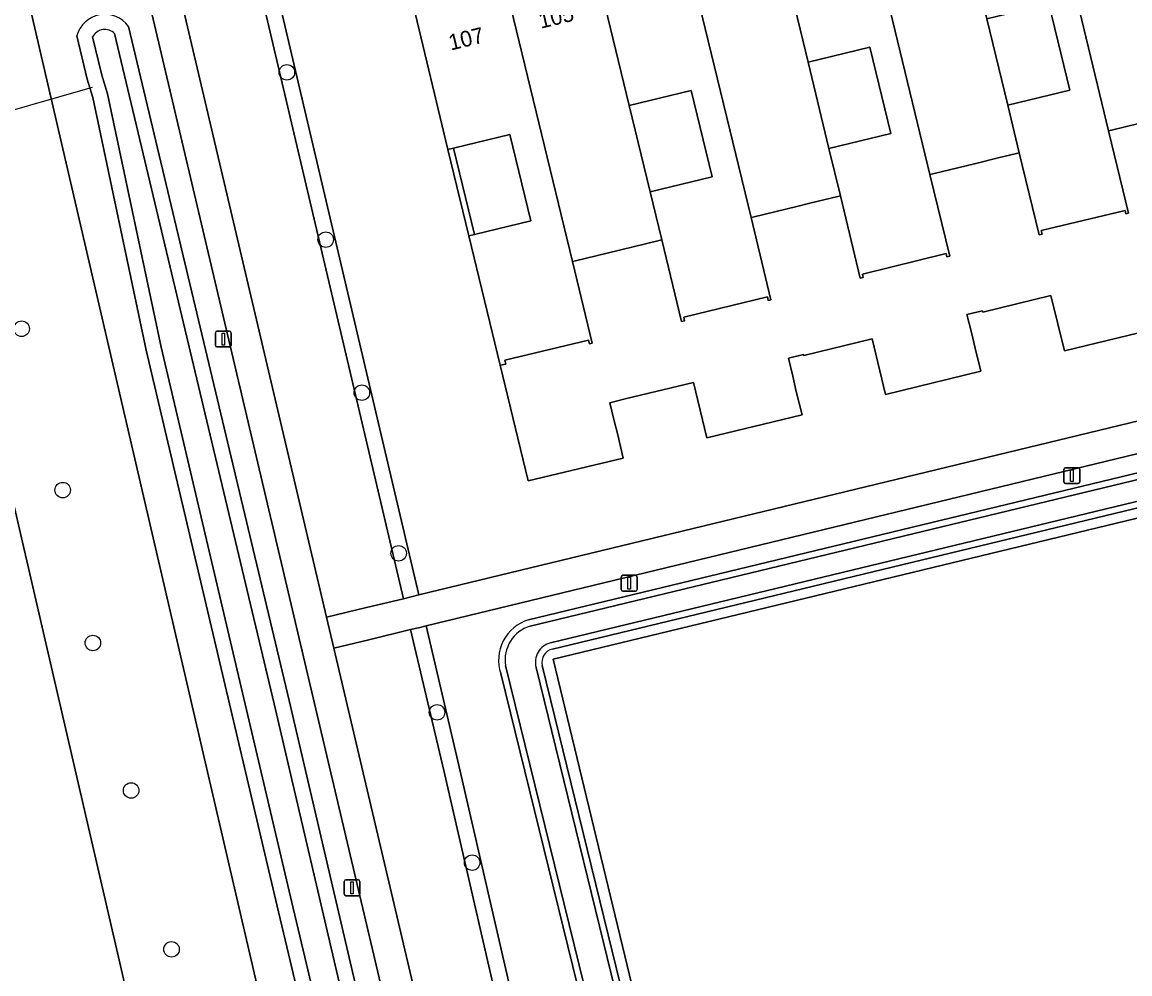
# Model space of a CAD drawing. Extents: x 156661 to 157576, y 383570 to 384425.
# Drawn here: x 156830 to 156899.8, y 383986.9 to 384046.8 of the extents above; entities that cross this region are included whole.
import ezdxf

# ---------------------------------------------------------------- set-up
doc = ezdxf.new("R2010")
doc.units = 0
for name, color, linetype in [('IMGEO_Boom', 7, 'Continuous'), ('IMGEO_Duiker', 7, 'Continuous'), ('IMGEO_Erf', 7, 'Continuous'), ('IMGEO_Groenvoorziening', 7, 'Continuous'), ('IMGEO_Haag', 7, 'Continuous'), ('IMGEO_Hek', 7, 'Continuous'), ('IMGEO_Lichtmast', 7, 'Continuous'), ('IMGEO_Muur', 7, 'Continuous'), ('IMGEO_Oever', 7, 'Continuous'), ('IMGEO_Pand', 7, 'Continuous'), ('IMGEO_Pand_nummerreeks', 7, 'Continuous'), ('IMGEO_Voetpad_open', 7, 'Continuous'), ('IMGEO_Waterloop', 7, 'Continuous')]:
    doc.layers.add(name, color=color, linetype=linetype)

msp = doc.modelspace()

# ---------------------------------------------------------------- linework, layer by layer
at = {"layer": 'IMGEO_Boom'}
for centre in [(156846.673, 384043.663), (156849.121, 384033.122), (156829.949, 384027.506), (156851.403, 384023.475), (156832.541, 384017.338), (156853.717, 384013.355), (156834.441, 384007.707), (156856.142, 384003.334), (156836.854, 383998.411), (156858.353, 383993.865), (156839.402, 383988.4)]:
    msp.add_circle(centre, 0.489, dxfattribs=at)
at = {"layer": 'IMGEO_Duiker'}
msp.add_lwpolyline([(156834.395, 384042.7), (156834.26, 384042.661), (156820.702, 384038.769)], dxfattribs=at)
at = {"layer": 'IMGEO_Erf'}
for points in [[(156896.031, 384042.54), (156894.71, 384047.98), (156890.807, 384047.038), (156892.125, 384041.59)], [(156883.434, 384045.249), (156879.531, 384044.307), (156880.85, 384038.859), (156884.755, 384039.808)], [(156872.158, 384042.518), (156868.257, 384041.576), (156869.577, 384036.128), (156873.479, 384037.077)], [(156858.51, 384033.448), (156862.057, 384034.31), (156860.736, 384039.751), (156857.188, 384038.894)]]:
    msp.add_lwpolyline(points, close=True, dxfattribs=at)
for points in [[(156900.386, 384040.443), (156898.672, 384040.021), (156898.483, 384039.975), (156899.739, 384034.784), (156899.571, 384034.743), (156899.522, 384034.965), (156894.235, 384033.695), (156894.286, 384033.473), (156894.099, 384033.43), (156892.851, 384038.588), (156892.674, 384038.545), (156891.521, 384038.267), (156890.103, 384037.925), (156887.402, 384037.273), (156887.214, 384037.228), (156888.461, 384032.074), (156888.288, 384032.032), (156888.236, 384032.244), (156882.959, 384030.955), (156883.007, 384030.744), (156882.826, 384030.698), (156881.572, 384035.877), (156881.404, 384035.836), (156879.649, 384035.411), (156878.826, 384035.212), (156876.127, 384034.558), (156875.936, 384034.512), (156877.19, 384029.332), (156877.025, 384029.29), (156876.967, 384029.517), (156871.689, 384028.239), (156871.74, 384028.012), (156871.553, 384027.964), (156870.306, 384033.116), (156870.137, 384033.075), (156866.856, 384032.276), (156864.861, 384031.79), (156864.676, 384031.745), (156865.924, 384026.6), (156865.746, 384026.556), (156865.691, 384026.781), (156860.413, 384025.519), (156860.467, 384025.284), (156860.113, 384025.202), (156861.885, 384017.92), (156867.878, 384019.352), (156867.53, 384020.811), (156867.284, 384021.787), (156867.027, 384022.845), (156868.004, 384023.082), (156872.305, 384024.119), (156873.159, 384020.64), (156879.155, 384022.083), (156878.792, 384023.543), (156878.565, 384024.519), (156878.288, 384025.653), (156879.24, 384025.884), (156879.257, 384025.815), (156883.565, 384026.863), (156884.421, 384023.366), (156890.416, 384024.833), (156890.057, 384026.288), (156889.825, 384027.259), (156889.551, 384028.393), (156890.532, 384028.636), (156890.551, 384028.557), (156894.839, 384029.59), (156895.702, 384026.104), (156901.684, 384027.555)], [(156971.911, 384032.865), (156863.465, 384006.689), (156882.007, 383929.988), (156953.099, 383937.896), (156953.011, 383938.269), (156952.494, 383938.147), (156951.881, 383940.49), (156952.407, 383940.603), (156956.295, 383941.53), (156956.425, 383941.002), (156956.745, 383941.083), (156956.615, 383941.611), (156956.564, 383941.597), (156954.882, 383948.869), (156959.573, 383949.776), (156961.258, 383942.72)]]:
    msp.add_lwpolyline(points, dxfattribs=at)
at = {"layer": 'IMGEO_Groenvoorziening'}
for points in [[(156854.502, 384010.612), (156854.988, 384010.73), (156840.447, 384072.511), (156839.474, 384072.282), (156854.016, 384010.495)], [(156825.282, 384070.084), (156860.158, 383919.98), (156867.979, 383920.714), (156867.866, 383921.383), (156832.423, 384071.718)], [(156954.897, 383930.297), (156954.665, 383931.279), (156875.116, 383923.557), (156857.538, 383999.895), (156855.447, 384008.779), (156854.961, 384008.661), (156854.475, 384008.544), (156856.565, 383999.666), (156874.225, 383922.969), (156874.338, 383922.477), (156874.835, 383922.525)], [(156874.835, 383922.525), (156874.338, 383922.477), (156874.225, 383922.969), (156856.565, 383999.666), (156854.475, 384008.544), (156851.846, 384007.908), (156849.631, 384007.372), (156870.13, 383920.364), (156875.218, 383920.862)]]:
    msp.add_lwpolyline(points, close=True, dxfattribs=at)
for points in [[(156840.447, 384072.511), (156854.988, 384010.73), (156961.888, 384036.567), (156957.651, 384054.07)], [(156834.367, 384072.163), (156849.171, 384009.324), (156851.701, 384009.935), (156854.016, 384010.495), (156839.474, 384072.282)], [(156853.18, 383919.265), (156854.491, 383919.448), (156860.158, 383919.98), (156825.282, 384070.084), (156817.43, 384068.287), (156851.989, 383919.079)], [(156851.989, 383919.079), (156817.43, 384068.287)], [(156901.684, 384027.555), (156895.702, 384026.104), (156894.839, 384029.59), (156890.551, 384028.557), (156890.532, 384028.636), (156889.551, 384028.393), (156889.825, 384027.259), (156890.057, 384026.288), (156890.416, 384024.833), (156884.421, 384023.366), (156883.565, 384026.863), (156879.257, 384025.815), (156879.24, 384025.884), (156878.288, 384025.653), (156878.565, 384024.519), (156878.792, 384023.543), (156879.155, 384022.083), (156873.159, 384020.64), (156872.305, 384024.119), (156868.004, 384023.082), (156867.027, 384022.845), (156867.284, 384021.787), (156867.53, 384020.811), (156867.878, 384019.352), (156861.885, 384017.92), (156860.113, 384025.202), (156858.151, 384033.36), (156856.828, 384038.808), (156854.648, 384047.837)], [(156836.685, 384046.556), (156846.808, 384004.086), (156865.113, 383925.704)], [(156861.939, 383925.229), (156862.009, 383925.475), (156861.632, 383926.582), (156857.459, 383943.277), (156846.139, 383990.769), (156837.808, 384026.146), (156834.432, 384042.083), (156834.089, 384043.235), (156833.431, 384045.96)], [(156971.825, 384035.574), (156971.462, 384036.848), (156855.447, 384008.779), (156857.538, 383999.895), (156875.116, 383923.557), (156954.665, 383931.279), (156953.099, 383937.896)], [(156861.913, 384009.165), (156971.048, 384035.487)], [(156965.9, 383938.498), (157002.117, 383942.318), (156972.167, 384033.813), (156964.844, 384031.779), (156863.418, 384007.321)], [(156953.099, 383937.896), (156882.007, 383929.988), (156863.465, 384006.689), (156971.911, 384032.865), (156984.848, 383993.384), (157001.305, 383943.16), (156963.71, 383939.037), (156964.423, 383936.119), (156965.671, 383936.392)], [(156862.766, 384006.287), (156881.463, 383929.99)], [(156878.907, 383929.526), (156860.158, 384005.773)]]:
    msp.add_lwpolyline(points, dxfattribs=at)
for centre, radius, start, end in [((156835.2, 384045.483), 1.832, 35.858, 164.90041), ((156862.687, 384006.614), 2.666, 106.88763, 198.39883), ((156863.612, 384006.476), 0.867, 102.95087, 192.58127)]:
    msp.add_arc(centre, radius, start, end, dxfattribs=at)
at = {"layer": 'IMGEO_Haag'}
for points in [[(156854.502, 384010.612), (156854.988, 384010.73), (156840.447, 384072.511), (156839.474, 384072.282), (156854.016, 384010.495)], [(156857.538, 383999.895), (156855.447, 384008.779), (156854.961, 384008.661), (156854.475, 384008.544), (156856.565, 383999.666), (156874.225, 383922.969), (156874.338, 383922.477), (156874.835, 383922.525), (156954.897, 383930.297), (156954.665, 383931.279), (156875.116, 383923.557)]]:
    msp.add_lwpolyline(points, close=True, dxfattribs=at)
at = {"layer": 'IMGEO_Hek'}
msp.add_lwpolyline([(156953.099, 383937.896), (156882.007, 383929.988), (156863.465, 384006.689), (156971.911, 384032.865), (156984.848, 383993.384), (157001.305, 383943.16)], dxfattribs=at)
at = {"layer": 'IMGEO_Lichtmast'}
for p, q in [((156842.165, 384026.456), (156842.165, 384027.256)), ((156842.165, 384027.256), (156842.165, 384026.456)), ((156842.265, 384027.356), (156843.055, 384027.356)), ((156843.055, 384027.356), (156842.265, 384027.356)), ((156843.155, 384027.256), (156843.155, 384026.456)), ((156843.155, 384026.456), (156843.155, 384027.256)), ((156843.055, 384026.356), (156842.265, 384026.356)), ((156842.265, 384026.356), (156843.055, 384026.356)), ((156895.665, 384017.847), (156895.665, 384018.647)), ((156895.665, 384018.647), (156895.665, 384017.847)), ((156895.765, 384018.747), (156896.555, 384018.747)), ((156896.555, 384018.747), (156895.765, 384018.747)), ((156896.655, 384018.647), (156896.655, 384017.847)), ((156896.655, 384017.847), (156896.655, 384018.647)), ((156896.555, 384017.747), (156895.765, 384017.747)), ((156895.765, 384017.747), (156896.555, 384017.747)), ((156867.759, 384011.068), (156867.759, 384011.868)), ((156867.759, 384011.868), (156867.759, 384011.068)), ((156867.859, 384011.968), (156868.649, 384011.968)), ((156868.649, 384011.968), (156867.859, 384011.968)), ((156868.749, 384011.868), (156868.749, 384011.068)), ((156868.749, 384011.068), (156868.749, 384011.868)), ((156868.649, 384010.968), (156867.859, 384010.968)), ((156867.859, 384010.968), (156868.649, 384010.968)), ((156850.391, 383992.782), (156851.181, 383992.782)), ((156851.181, 383992.782), (156850.391, 383992.782)), ((156850.291, 383991.882), (156850.291, 383992.682)), ((156850.291, 383992.682), (156850.291, 383991.882)), ((156851.281, 383992.682), (156851.281, 383991.882)), ((156851.281, 383991.882), (156851.281, 383992.682)), ((156851.181, 383991.782), (156850.391, 383991.782)), ((156850.391, 383991.782), (156851.181, 383991.782))]:
    msp.add_line(p, q, dxfattribs=at)
for points in [[(156842.585, 384027.231), (156842.735, 384027.231), (156842.735, 384026.481), (156842.585, 384026.481), (156842.585, 384027.231)], [(156896.085, 384018.622), (156896.235, 384018.622), (156896.235, 384017.872), (156896.085, 384017.872), (156896.085, 384018.622)], [(156868.179, 384011.843), (156868.329, 384011.843), (156868.329, 384011.093), (156868.179, 384011.093), (156868.179, 384011.843)], [(156850.711, 383992.657), (156850.861, 383992.657), (156850.861, 383991.907), (156850.711, 383991.907), (156850.711, 383992.657)]]:
    msp.add_lwpolyline(points, dxfattribs=at)
for centre, start, end in [((156842.265, 384027.256), 90, 180), ((156842.265, 384027.256), 90, 180), ((156843.055, 384027.256), 0, 90), ((156843.055, 384027.256), 360, 90), ((156842.265, 384026.456), 180, 270), ((156842.265, 384026.456), 180, 270), ((156843.055, 384026.456), 270, 0), ((156843.055, 384026.456), 270, 0), ((156895.765, 384018.647), 90, 180), ((156895.765, 384018.647), 90, 180), ((156896.555, 384018.647), 0, 90), ((156896.555, 384018.647), 360, 90), ((156895.765, 384017.847), 180, 270), ((156895.765, 384017.847), 180, 270), ((156896.555, 384017.847), 270, 0), ((156896.555, 384017.847), 270, 0), ((156867.859, 384011.868), 90, 180), ((156867.859, 384011.868), 90, 180), ((156868.649, 384011.868), 0, 90), ((156868.649, 384011.868), 360, 90), ((156867.859, 384011.068), 180, 270), ((156867.859, 384011.068), 180, 270), ((156868.649, 384011.068), 270, 0), ((156868.649, 384011.068), 270, 0), ((156850.391, 383992.682), 90, 180), ((156850.391, 383992.682), 90, 180), ((156851.181, 383992.682), 0, 90), ((156851.181, 383992.682), 360, 90), ((156850.391, 383991.882), 180, 270), ((156850.391, 383991.882), 180, 270), ((156851.181, 383991.882), 270, 0), ((156851.181, 383991.882), 270, 0)]:
    msp.add_arc(centre, 0.1, start, end, dxfattribs=at)
at = {"layer": 'IMGEO_Muur'}
msp.add_lwpolyline([(156857.188, 384038.894), (156856.828, 384038.808), (156858.151, 384033.36), (156858.51, 384033.448)], close=True, dxfattribs=at)
at = {"layer": 'IMGEO_Oever'}
for points in [[(156846.808, 384004.086), (156836.685, 384046.556)], [(156833.431, 384045.96), (156834.089, 384043.235), (156834.432, 384042.083), (156837.808, 384026.146), (156846.139, 383990.769), (156857.459, 383943.277), (156861.632, 383926.582), (156862.009, 383925.475), (156861.939, 383925.229)], [(156863.002, 383925.486), (156862.901, 383925.812), (156862.546, 383926.851), (156858.384, 383943.503), (156847.066, 383990.989), (156838.738, 384026.354), (156835.356, 384042.318), (156835.009, 384043.483), (156834.425, 384045.9)], [(156835.811, 384046.116), (156845.881, 384003.867), (156864.119, 383925.774)], [(156971.048, 384035.487), (156861.913, 384009.165)], [(156862.02, 384008.774), (156971.146, 384035.093)], [(156965.949, 383938.095), (157002.659, 383941.967), (156972.432, 384034.308), (156964.742, 384032.172), (156863.303, 384007.711)], [(156863.418, 384007.321), (156964.844, 384031.779), (156972.167, 384033.813), (157002.117, 383942.318), (156965.9, 383938.498)], [(156879.298, 383929.636), (156860.453, 384006.276)], [(156862.381, 384006.152), (156881.069, 383929.893)], [(156881.463, 383929.99), (156862.766, 384006.287)], [(156860.158, 384005.773), (156878.907, 383929.526)], [(156865.113, 383925.704), (156846.808, 384004.086)]]:
    msp.add_lwpolyline(points, dxfattribs=at)
for centre, radius, start, end in [((156835.2, 384045.483), 1.832, 35.858, 164.90041), ((156835.2, 384045.482), 0.881, 46.0775, 151.63842), ((156862.687, 384006.614), 2.666, 106.88763, 198.39883), ((156862.689, 384006.614), 2.261, 107.20779, 188.59196), ((156863.613, 384006.475), 1.274, 104.10158, 194.69788), ((156863.612, 384006.476), 0.867, 102.95087, 192.58127)]:
    msp.add_arc(centre, radius, start, end, dxfattribs=at)
at = {"layer": 'IMGEO_Pand'}
for points in [[(156902.082, 384049.769), (156899.898, 384058.798), (156894.26, 384057.432), (156898.483, 384039.975), (156898.672, 384040.021), (156900.386, 384040.443), (156903.941, 384041.318), (156904.116, 384041.361), (156903.4, 384044.321)], [(156898.483, 384039.975), (156894.26, 384057.432), (156888.622, 384056.067), (156890.807, 384047.038), (156894.71, 384047.98), (156896.031, 384042.54), (156892.125, 384041.59), (156892.851, 384038.588), (156894.099, 384033.43), (156894.286, 384033.473), (156894.235, 384033.695), (156899.522, 384034.965), (156899.571, 384034.743), (156899.739, 384034.784)], [(156890.807, 384047.038), (156888.622, 384056.067), (156882.984, 384054.701), (156887.214, 384037.228), (156887.402, 384037.273), (156890.103, 384037.925), (156891.521, 384038.267), (156892.674, 384038.545), (156892.851, 384038.588), (156892.125, 384041.59)], [(156887.214, 384037.228), (156882.984, 384054.701), (156877.346, 384053.335), (156879.531, 384044.307), (156883.434, 384045.249), (156884.755, 384039.808), (156880.85, 384038.859), (156881.572, 384035.877), (156882.826, 384030.698), (156883.007, 384030.744), (156882.959, 384030.955), (156888.236, 384032.244), (156888.288, 384032.032), (156888.461, 384032.074)], [(156879.531, 384044.307), (156877.346, 384053.335), (156871.709, 384051.97), (156875.936, 384034.512), (156876.127, 384034.558), (156878.826, 384035.212), (156879.649, 384035.411), (156881.404, 384035.836), (156881.572, 384035.877), (156880.85, 384038.859)], [(156871.709, 384051.97), (156866.071, 384050.604), (156868.257, 384041.576), (156872.158, 384042.518), (156873.479, 384037.077), (156869.577, 384036.128), (156870.306, 384033.116), (156871.553, 384027.964), (156871.74, 384028.012), (156871.689, 384028.239), (156876.967, 384029.517), (156877.025, 384029.29), (156877.19, 384029.332), (156875.936, 384034.512)], [(156868.257, 384041.576), (156866.071, 384050.604), (156860.433, 384049.238), (156864.676, 384031.745), (156864.861, 384031.79), (156866.856, 384032.276), (156870.137, 384033.075), (156870.306, 384033.116), (156869.577, 384036.128)], [(156860.433, 384049.238), (156854.969, 384047.915), (156854.648, 384047.837), (156856.828, 384038.808), (156857.188, 384038.894), (156860.736, 384039.751), (156862.057, 384034.31), (156858.51, 384033.448), (156858.151, 384033.36), (156860.113, 384025.202), (156860.467, 384025.284), (156860.413, 384025.519), (156865.691, 384026.781), (156865.746, 384026.556), (156865.924, 384026.6), (156864.676, 384031.745)]]:
    msp.add_lwpolyline(points, close=True, dxfattribs=at)
at = {"layer": 'IMGEO_Voetpad_open'}
for points in [[(156849.631, 384007.372), (156849.171, 384009.324), (156834.367, 384072.163), (156832.423, 384071.718), (156867.866, 383921.383), (156867.979, 383920.714), (156870.13, 383920.364)], [(156971.462, 384036.848), (156975.281, 384037.772), (157003.279, 384057.226), (157004.709, 384058.354), (157005.166, 384058.77), (157009.29, 384061.994), (157008.067, 384063.603), (157001.997, 384058.871), (157002.023, 384058.839), (156974.392, 384039.589), (156963.266, 384036.9), (156961.888, 384036.567), (156854.988, 384010.73), (156854.502, 384010.612), (156854.016, 384010.495), (156851.701, 384009.935), (156849.171, 384009.324), (156849.631, 384007.372), (156851.846, 384007.908), (156854.475, 384008.544), (156854.961, 384008.661), (156855.447, 384008.779)]]:
    msp.add_lwpolyline(points, close=True, dxfattribs=at)
at = {"layer": 'IMGEO_Waterloop'}
for points in [[(156834.425, 384045.9), (156835.009, 384043.483), (156835.356, 384042.318), (156838.738, 384026.354), (156847.066, 383990.989), (156858.384, 383943.503), (156862.546, 383926.851), (156862.901, 383925.812), (156863.002, 383925.486)], [(156845.881, 384003.867), (156835.811, 384046.116)], [(156971.146, 384035.093), (156862.02, 384008.774)], [(156863.303, 384007.711), (156964.742, 384032.172), (156972.432, 384034.308), (157002.659, 383941.967), (156965.949, 383938.095)], [(156860.453, 384006.276), (156879.298, 383929.636)], [(156881.069, 383929.893), (156862.381, 384006.152)], [(156864.119, 383925.774), (156845.881, 384003.867)]]:
    msp.add_lwpolyline(points, dxfattribs=at)
for centre, radius, start, end in [((156835.2, 384045.482), 0.881, 46.0775, 151.63842), ((156862.689, 384006.614), 2.261, 107.20779, 188.59196), ((156863.613, 384006.475), 1.274, 104.10158, 194.69788)]:
    msp.add_arc(centre, radius, start, end, dxfattribs=at)

# ---------------------------------------------------------------- texts
at = {"layer": 'IMGEO_Pand_nummerreeks'}
for s, p in [('105', (156862.679, 384046.408)), ('107', (156857.008, 384045.034))]:
    msp.add_text(s, height=1, rotation=13.61921, dxfattribs=at).set_placement(p)

doc.saveas('drawing.dxf')
